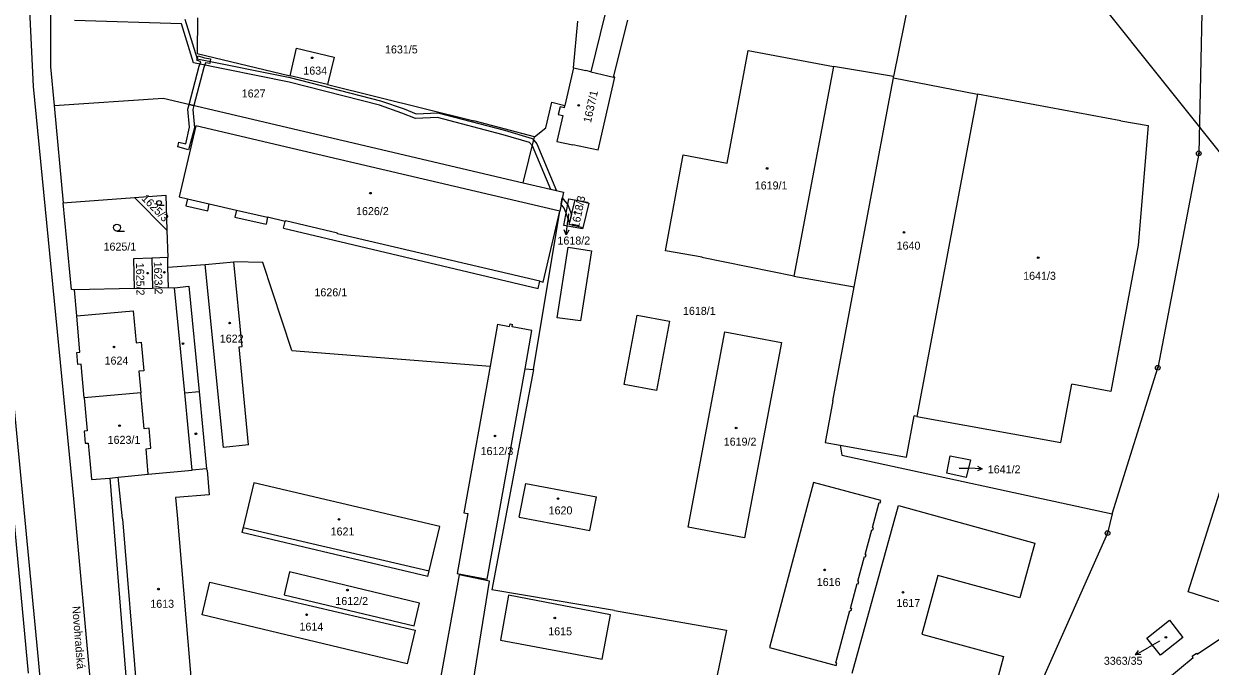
# Model space of a CAD drawing. Extents: x -755819 to -753140, y -1169796 to -1166000.
# Drawn here: x -755001.5 to -754749.4, y -1167617.5 to -1167481 of the extents above; entities that cross this region are included whole.
import ezdxf

# ---------------------------------------------------------------- set-up
doc = ezdxf.new("R2010")
doc.units = 0
for name, color, linetype in [('Vrstva 1', 7, 'Continuous'), ('Vrstva 12', 7, 'Continuous'), ('Vrstva 15', 7, 'Continuous'), ('Vrstva 16', 7, 'Continuous'), ('Vrstva 18', 7, 'Continuous'), ('Vrstva 19', 7, 'Continuous'), ('Vrstva 24', 7, 'Continuous'), ('Vrstva 25', 7, 'Continuous'), ('Vrstva 27', 7, 'Continuous'), ('Vrstva 4', 7, 'Continuous')]:
    doc.layers.add(name, color=color, linetype=linetype)

msp = doc.modelspace()

# ---------------------------------------------------------------- linework, layer by layer
at = {"layer": 'Vrstva 1'}
for p, q in [((-754806.81, -1167443.37), (-754816.67, -1167492.2)), ((-754750.66, -1167457.24), (-754751.83, -1167508.49)), ((-754999.42, -1167494.29), (-755000.21, -1167478.04)), ((-754995.8, -1167478.15), (-754995.78, -1167490.1)), ((-754964.55, -1167479.67), (-754964.68, -1167487.31)), ((-754884.67, -1167490.3), (-754883.75, -1167480.42)), ((-754944.88, -1167491.99), (-754943.51, -1167486.16)), ((-754943.51, -1167486.16), (-754935.55, -1167488.03)), ((-754852.05, -1167510.55), (-754847.57, -1167486.65)), ((-754847.57, -1167486.65), (-754829.43, -1167490.06)), ((-754964.68, -1167487.31), (-754944.88, -1167491.99)), ((-754935.55, -1167488.03), (-754936.92, -1167493.86)), ((-754995.78, -1167490.1), (-754995.01, -1167498.35)), ((-754936.92, -1167493.86), (-754944.88, -1167491.99)), ((-754884.67, -1167490.3), (-754886.49, -1167498.32)), ((-754884.67, -1167490.3), (-754882.03, -1167490.91)), ((-754881.02, -1167491.16), (-754882.03, -1167490.91)), ((-754881.02, -1167491.16), (-754876.15, -1167492.3)), ((-754875.87, -1167492.34), (-754876.15, -1167492.3)), ((-754829.43, -1167490.06), (-754837.85, -1167534.62)), ((-754816.67, -1167492.2), (-754829.43, -1167490.06)), ((-754816.72, -1167492.45), (-754816.67, -1167492.2)), ((-754990.88, -1167581.91), (-754999.42, -1167494.29)), ((-754936.92, -1167493.86), (-754905.88, -1167501.58)), ((-754879.47, -1167507.85), (-754875.87, -1167492.34)), ((-754816.72, -1167492.45), (-754798.87, -1167495.89)), ((-754995.01, -1167498.35), (-754971.89, -1167496.79)), ((-754971.89, -1167496.79), (-754895.41, -1167514.76)), ((-754798.87, -1167495.89), (-754799.78, -1167500.77)), ((-754768.39, -1167501.61), (-754798.87, -1167495.89)), ((-754995.01, -1167498.35), (-754993.09, -1167519.01)), ((-754890.55, -1167503.06), (-754889.27, -1167497.62)), ((-754889.27, -1167497.62), (-754886.49, -1167498.32)), ((-754887.54, -1167498.6), (-754887.92, -1167500.25)), ((-754886.6, -1167498.81), (-754887.54, -1167498.6)), ((-754886.6, -1167498.81), (-754886.49, -1167498.32)), ((-754892.94, -1167504.97), (-754905.88, -1167501.58)), ((-754886.97, -1167500.46), (-754888.22, -1167505.94)), ((-754887.92, -1167500.25), (-754886.97, -1167500.46)), ((-754799.78, -1167500.77), (-754811.71, -1167564.4)), ((-754768.39, -1167501.61), (-754762.54, -1167502.57)), ((-754964.92, -1167502.66), (-754968.46, -1167517.73)), ((-754942.36, -1167507.95), (-754964.92, -1167502.66)), ((-754892.94, -1167504.97), (-754890.55, -1167503.06)), ((-754762.54, -1167502.57), (-754764.73, -1167527.97)), ((-754895.41, -1167514.76), (-754892.94, -1167504.97)), ((-754888.22, -1167505.94), (-754884.82, -1167506.68)), ((-754879.47, -1167507.85), (-754884.82, -1167506.68)), ((-754887.58, -1167520.79), (-754942.36, -1167507.95)), ((-754865.15, -1167529.2), (-754861.38, -1167508.8)), ((-754861.38, -1167508.8), (-754852.05, -1167510.55)), ((-754751.83, -1167508.49), (-754760.52, -1167554.03)), ((-754895.41, -1167514.76), (-754886.84, -1167516.77)), ((-754977.97, -1167517.89), (-754971.3, -1167517.39)), ((-754971.3, -1167517.39), (-754971.08, -1167524.78)), ((-754886.84, -1167516.77), (-754887.58, -1167520.79)), ((-754993.09, -1167519.01), (-754992.28, -1167518.95)), ((-754991.37, -1167537.43), (-754993.09, -1167519.01)), ((-754992.28, -1167518.95), (-754977.97, -1167517.89)), ((-754977.97, -1167517.89), (-754971.08, -1167524.78)), ((-754968.46, -1167517.73), (-754966.69, -1167518.14)), ((-754966.69, -1167518.14), (-754967.03, -1167519.62)), ((-754967.03, -1167519.62), (-754962.41, -1167520.69)), ((-754962.41, -1167520.69), (-754962.07, -1167519.21)), ((-754962.07, -1167519.21), (-754956.31, -1167520.55)), ((-754886.72, -1167523.85), (-754885.65, -1167518.13)), ((-754885.65, -1167518.13), (-754881.68, -1167518.85)), ((-754885.61, -1167523.61), (-754884.36, -1167518.39)), ((-754884.36, -1167518.39), (-754881.71, -1167519.01)), ((-754881.44, -1167519.07), (-754882.7, -1167524.31)), ((-754881.68, -1167518.85), (-754881.71, -1167519.01)), ((-754881.71, -1167519.01), (-754881.44, -1167519.07)), ((-754956.31, -1167520.55), (-754956.65, -1167522.02)), ((-754956.65, -1167522.02), (-754950.02, -1167523.56)), ((-754949.68, -1167522.08), (-754950.02, -1167523.56)), ((-754945.93, -1167522.95), (-754949.68, -1167522.08)), ((-754893.17, -1167554.42), (-754887.58, -1167520.79)), ((-754891.16, -1167535.84), (-754887.58, -1167520.79)), ((-754971.08, -1167524.78), (-754970.91, -1167530.64)), ((-754946.28, -1167524.41), (-754945.93, -1167522.95)), ((-754946.28, -1167524.41), (-754892.19, -1167537.23)), ((-754882.75, -1167524.55), (-754886.72, -1167523.85)), ((-754882.7, -1167524.31), (-754885.61, -1167523.61)), ((-754882.7, -1167524.31), (-754882.75, -1167524.55)), ((-754857.37, -1167530.53), (-754865.15, -1167529.2)), ((-754764.73, -1167527.97), (-754770.51, -1167559.09)), ((-754974.31, -1167530.77), (-754978.16, -1167530.92)), ((-754978.16, -1167530.92), (-754978.01, -1167537.19)), ((-754970.91, -1167530.64), (-754974.31, -1167530.77)), ((-754974.31, -1167530.77), (-754974.13, -1167537.14)), ((-754970.85, -1167532.66), (-754970.91, -1167530.64)), ((-754970.85, -1167532.66), (-754962.97, -1167532.09)), ((-754962.97, -1167532.09), (-754956.84, -1167531.54)), ((-754959.06, -1167570.99), (-754962.97, -1167532.09)), ((-754950.73, -1167531.67), (-754956.84, -1167531.54)), ((-754955.08, -1167549.55), (-754956.84, -1167531.54)), ((-754944.51, -1167550.38), (-754950.73, -1167531.67)), ((-754857.4, -1167530.65), (-754857.37, -1167530.53)), ((-754837.85, -1167534.62), (-754857.4, -1167530.65)), ((-754970.73, -1167537.02), (-754970.85, -1167532.66)), ((-754837.85, -1167534.62), (-754825.06, -1167536.85)), ((-754990.72, -1167537.5), (-754991.37, -1167537.43)), ((-754978.01, -1167537.19), (-754990.72, -1167537.5)), ((-754990.25, -1167543.02), (-754990.72, -1167537.5)), ((-754978.01, -1167537.19), (-754974.13, -1167537.14)), ((-754974.13, -1167537.14), (-754970.73, -1167537.02)), ((-754970.73, -1167537.02), (-754969.48, -1167537.03)), ((-754969.48, -1167537.03), (-754966.44, -1167536.73)), ((-754966.44, -1167536.73), (-754964.25, -1167559.1)), ((-754892.19, -1167537.23), (-754891.82, -1167535.68)), ((-754891.82, -1167535.68), (-754891.16, -1167535.84)), ((-754829.6, -1167561.04), (-754825.06, -1167536.85)), ((-755000.51, -1167618.91), (-755007.65, -1167542.56)), ((-754990.25, -1167543.02), (-754978.26, -1167541.94)), ((-754978.26, -1167541.94), (-754977.61, -1167548.73)), ((-754989.55, -1167550.75), (-754990.25, -1167543.02)), ((-754900.84, -1167544.8), (-754902.42, -1167553.69)), ((-754900.84, -1167544.8), (-754898.25, -1167545.27)), ((-754898.25, -1167545.27), (-754898.16, -1167544.73)), ((-754898.16, -1167544.73), (-754897.62, -1167544.83)), ((-754897.71, -1167545.36), (-754897.62, -1167544.83)), ((-754893.51, -1167546.11), (-754897.71, -1167545.36)), ((-754894.98, -1167554.28), (-754893.51, -1167546.11)), ((-754860.34, -1167587.9), (-754852.5, -1167546.4)), ((-754852.5, -1167546.4), (-754840.51, -1167548.67)), ((-754977.61, -1167548.73), (-754976.54, -1167548.63)), ((-754976.54, -1167548.63), (-754975.98, -1167554.68)), ((-754955.74, -1167549.61), (-754955.08, -1167549.55)), ((-754953.75, -1167570.39), (-754955.74, -1167549.61)), ((-754840.51, -1167548.67), (-754848.35, -1167590.16)), ((-754990.25, -1167550.82), (-754989.55, -1167550.75)), ((-754990.02, -1167553.38), (-754990.25, -1167550.82)), ((-754944.51, -1167550.38), (-754902.42, -1167553.69)), ((-754998.37, -1167616.06), (-755004.25, -1167554.65)), ((-754989.31, -1167553.31), (-754990.02, -1167553.38)), ((-754988.66, -1167560.42), (-754989.31, -1167553.31)), ((-754975.98, -1167554.68), (-754977.05, -1167554.78)), ((-754977.05, -1167554.78), (-754976.63, -1167559.34)), ((-754902.42, -1167553.69), (-754907.97, -1167584.84)), ((-754903.01, -1167598.93), (-754894.98, -1167554.28)), ((-754893.17, -1167554.42), (-754902.07, -1167601.23)), ((-754894.98, -1167554.28), (-754893.17, -1167554.42)), ((-754770.25, -1167585.05), (-754760.52, -1167554.03)), ((-754781.11, -1167569.93), (-754778.8, -1167557.52)), ((-754770.51, -1167559.09), (-754778.8, -1167557.52)), ((-754976.63, -1167559.34), (-754988.66, -1167560.42)), ((-754964.25, -1167559.1), (-754962.65, -1167575.51)), ((-754988.66, -1167560.42), (-754988.02, -1167567.44)), ((-754829.6, -1167561.04), (-754831.24, -1167569.9)), ((-754813.92, -1167573.05), (-754812.32, -1167564.29)), ((-754811.71, -1167564.4), (-754812.32, -1167564.29)), ((-754811.71, -1167564.4), (-754781.11, -1167569.93)), ((-754988.02, -1167567.44), (-754988.68, -1167567.5)), ((-754988.68, -1167567.5), (-754988.44, -1167570.1)), ((-754988.44, -1167570.1), (-754987.79, -1167570.04)), ((-754987.79, -1167570.04), (-754987.17, -1167576.85)), ((-754953.75, -1167570.39), (-754959.06, -1167570.99)), ((-754831.24, -1167569.9), (-754827.99, -1167570.49)), ((-754827.99, -1167570.49), (-754827.63, -1167572.62)), ((-754827.99, -1167570.49), (-754813.92, -1167573.05)), ((-754827.63, -1167572.62), (-754770.25, -1167585.05)), ((-754805.38, -1167576.44), (-754804.61, -1167572.74)), ((-754804.61, -1167572.74), (-754800.32, -1167573.62)), ((-754962.65, -1167575.51), (-754965.68, -1167575.78)), ((-754962.54, -1167575.83), (-754962.65, -1167575.51)), ((-754800.32, -1167573.62), (-754801.21, -1167577.36)), ((-754987.17, -1167576.85), (-754987.08, -1167577.82)), ((-754987.08, -1167577.82), (-754983.22, -1167577.51)), ((-754983.22, -1167577.51), (-754981.43, -1167577.28)), ((-754983.22, -1167577.51), (-754979.23, -1167626.51)), ((-754981.43, -1167577.28), (-754975.06, -1167576.63)), ((-754980.53, -1167586.17), (-754981.43, -1167577.28)), ((-754975.06, -1167576.63), (-754965.68, -1167575.78)), ((-754962.54, -1167575.83), (-754962.11, -1167581.03)), ((-754801.21, -1167577.36), (-754805.38, -1167576.44)), ((-754952.64, -1167578.51), (-754954.9, -1167587.97)), ((-754913.12, -1167587.8), (-754952.64, -1167578.51)), ((-754896.2, -1167585.78), (-754894.81, -1167578.61)), ((-754894.81, -1167578.61), (-754879.81, -1167581.49)), ((-754833.68, -1167578.43), (-754843.01, -1167613.46)), ((-754819.38, -1167582.23), (-754833.68, -1167578.43)), ((-754754.06, -1167601.65), (-754747.37, -1167580.43)), ((-754981.75, -1167681.26), (-754990.88, -1167581.91)), ((-754962.11, -1167581.03), (-754969.22, -1167581.63)), ((-754969.22, -1167581.63), (-754968.9, -1167585.33)), ((-754881.2, -1167588.65), (-754879.81, -1167581.49)), ((-754821.15, -1167587.97), (-754819.71, -1167582.66)), ((-754819.71, -1167582.66), (-754819.51, -1167582.71)), ((-754819.51, -1167582.71), (-754819.38, -1167582.23)), ((-754968.9, -1167585.33), (-754965.4, -1167627.14)), ((-754907.11, -1167584.99), (-754909.43, -1167597.78)), ((-754907.97, -1167584.84), (-754907.11, -1167584.99)), ((-754825.44, -1167618.96), (-754815.65, -1167583.29)), ((-754815.65, -1167583.29), (-754786.62, -1167591.28)), ((-754770.25, -1167585.05), (-754771.2, -1167589.18)), ((-754980.53, -1167586.17), (-754977.05, -1167628.17)), ((-754954.9, -1167587.97), (-754955.18, -1167589.06)), ((-754915.34, -1167597.2), (-754913.12, -1167587.8)), ((-754896.2, -1167585.78), (-754881.2, -1167588.65)), ((-754848.35, -1167590.16), (-754860.34, -1167587.9)), ((-754820.96, -1167588.02), (-754821.15, -1167587.97)), ((-754821.09, -1167588.5), (-754820.96, -1167588.02)), ((-754915.62, -1167598.36), (-754955.18, -1167589.06)), ((-754822.7, -1167593.69), (-754821.28, -1167588.45)), ((-754821.28, -1167588.45), (-754821.09, -1167588.5)), ((-754771.2, -1167589.18), (-754785.59, -1167621.57)), ((-754786.62, -1167591.28), (-754789.84, -1167602.9)), ((-754824.25, -1167599.41), (-754822.83, -1167594.17)), ((-754822.83, -1167594.17), (-754822.64, -1167594.22)), ((-754822.51, -1167593.74), (-754822.7, -1167593.69)), ((-754822.64, -1167594.22), (-754822.51, -1167593.74)), ((-754945.04, -1167597.41), (-754946.18, -1167602.27)), ((-754917.38, -1167604.05), (-754945.04, -1167597.41)), ((-754915.62, -1167598.36), (-754915.34, -1167597.2)), ((-754909.43, -1167597.78), (-754903.01, -1167598.93)), ((-754807.25, -1167598.15), (-754810.66, -1167610.63)), ((-754789.84, -1167602.9), (-754807.25, -1167598.15)), ((-754963.56, -1167606.57), (-754961.98, -1167599.6)), ((-754961.98, -1167599.6), (-754918.35, -1167609.82)), ((-754825.81, -1167605.16), (-754824.38, -1167599.89)), ((-754824.38, -1167599.89), (-754824.19, -1167599.94)), ((-754824.06, -1167599.46), (-754824.25, -1167599.41)), ((-754824.19, -1167599.94), (-754824.06, -1167599.46)), ((-754946.18, -1167602.27), (-754918.51, -1167608.86)), ((-754876, -1167605.59), (-754902.07, -1167601.23)), ((-754898.5, -1167602.39), (-754900.21, -1167611.91)), ((-754876.82, -1167606.52), (-754898.5, -1167602.39)), ((-754745.46, -1167604.38), (-754754.06, -1167601.65)), ((-754918.51, -1167608.86), (-754917.38, -1167604.05)), ((-754876, -1167605.59), (-754852.2, -1167609.8)), ((-754828.95, -1167616.74), (-754825.94, -1167605.65)), ((-754825.94, -1167605.65), (-754825.75, -1167605.7)), ((-754825.62, -1167605.22), (-754825.81, -1167605.16)), ((-754825.62, -1167605.22), (-754825.75, -1167605.7)), ((-754920.06, -1167616.93), (-754963.56, -1167606.57)), ((-754878.62, -1167615.99), (-754876.82, -1167606.52)), ((-754762.85, -1167611.48), (-754758.07, -1167607.66)), ((-754758.07, -1167607.66), (-754755.21, -1167611.32)), ((-754918.35, -1167609.82), (-754920.06, -1167616.93)), ((-754852.2, -1167609.8), (-754855.21, -1167624.58)), ((-754810.66, -1167610.63), (-754793.29, -1167615.38)), ((-754752.15, -1167614.91), (-754745.91, -1167610.71)), ((-754900.21, -1167611.91), (-754878.62, -1167615.99)), ((-754759.98, -1167615.1), (-754762.85, -1167611.48)), ((-754755.21, -1167611.32), (-754759.98, -1167615.1)), ((-754843.01, -1167613.46), (-754828.89, -1167617.27)), ((-754793.29, -1167615.38), (-754796.46, -1167627)), ((-754758.85, -1167620.41), (-754753.01, -1167615.59)), ((-754753.19, -1167615.34), (-754752.33, -1167614.69)), ((-754753.01, -1167615.59), (-754753.19, -1167615.34)), ((-754752.33, -1167614.69), (-754752.15, -1167614.91)), ((-754993.88, -1167662.5), (-754998.37, -1167616.06)), ((-754828.76, -1167616.79), (-754828.95, -1167616.74)), ((-754828.89, -1167617.27), (-754828.76, -1167616.79))]:
    msp.add_line(p, q, dxfattribs=at)
at = {"layer": 'Vrstva 12'}
msp.add_line((-754695.47, -1167573.23), (-754825.56, -1167410.36), dxfattribs=at)
at = {"layer": 'Vrstva 16'}
for p, q in [((-754885.74, -1167521.37), (-754885.91, -1167522.8)), ((-754886.27, -1167525.78), (-754885.91, -1167522.8)), ((-754802.73, -1167575.35), (-754800.85, -1167575.4)), ((-754797.85, -1167575.49), (-754800.85, -1167575.4)), ((-754760.15, -1167612.12), (-754762.67, -1167613.57)), ((-754765.27, -1167615.07), (-754762.67, -1167613.57))]:
    msp.add_line(p, q, dxfattribs=at)
for points in [[(-754885.65, -1167524.84), (-754886.27, -1167525.78), (-754886.64, -1167524.73)], [(-754798.84, -1167574.96), (-754797.85, -1167575.49), (-754798.87, -1167575.96)], [(-754764.15, -1167615), (-754765.27, -1167615.07), (-754764.65, -1167614.14)]]:
    msp.add_lwpolyline(points, dxfattribs=at)
at = {"layer": 'Vrstva 24'}
for centre, radius in [((-754751.83, -1167508.49), 0.5), ((-754751.83, -1167508.49), 0.1), ((-754760.52, -1167554.03), 0.5), ((-754760.52, -1167554.03), 0.1), ((-754771.2, -1167589.18), 0.5), ((-754771.2, -1167589.18), 0.1)]:
    msp.add_circle(centre, radius, dxfattribs=at)
at = {"layer": 'Vrstva 25'}
for p, q in [((-754972.73, -1167519.53), (-754971.66, -1167519.53)), ((-754981.7, -1167525.02), (-754980.1, -1167525.02))]:
    msp.add_line(p, q, dxfattribs=at)
for centre, radius in [((-754940.21, -1167488.2), 0.175), ((-754883.58, -1167498.3), 0.175), ((-754843.54, -1167511.7), 0.175), ((-754927.82, -1167516.95), 0.175), ((-754972.73, -1167519.03), 0.503), ((-754884.36, -1167521.01), 0.175), ((-754981.7, -1167524.27), 0.75), ((-754814.45, -1167525.28), 0.175), ((-754785.93, -1167530.66), 0.175), ((-754975.18, -1167533.95), 0.175), ((-754971.61, -1167533.77), 0.175), ((-754957.75, -1167544.55), 0.175), ((-754982.33, -1167549.62), 0.175), ((-754967.65, -1167548.9), 0.175), ((-754981.14, -1167566.36), 0.175), ((-754964.92, -1167568.08), 0.175), ((-754850.12, -1167566.84), 0.175), ((-754901.35, -1167568.53), 0.175), ((-754887.98, -1167581.85), 0.175), ((-754934.51, -1167586.26), 0.175), ((-754831.3, -1167596.99), 0.175), ((-754972.88, -1167601.08), 0.175), ((-754932.72, -1167601.28), 0.175), ((-754814.67, -1167601.75), 0.175), ((-754941.39, -1167606.53), 0.175), ((-754888.65, -1167607.22), 0.175), ((-754758.81, -1167611.31), 0.175)]:
    msp.add_circle(centre, radius, dxfattribs=at)
at = {"layer": 'Vrstva 27'}
for p, q in [((-754967.98, -1167480.99), (-754990.68, -1167480.3)), ((-754965.42, -1167489.28), (-754967.98, -1167480.99)), ((-754967.24, -1167480.01), (-754964.64, -1167488.42)), ((-754945.11, -1167493.34), (-754965.42, -1167489.28)), ((-754964.73, -1167488.73), (-754964.42, -1167487.78)), ((-754963.84, -1167489.02), (-754964.73, -1167488.73)), ((-754964.64, -1167488.42), (-754944.89, -1167492.36)), ((-754964.42, -1167487.78), (-754963.06, -1167488.22)), ((-754964.2, -1167489.96), (-754963.84, -1167489.02)), ((-754962.86, -1167489.27), (-754963.24, -1167490.26)), ((-754963.06, -1167488.22), (-754961.79, -1167488.43)), ((-754961.95, -1167489.41), (-754962.86, -1167489.27)), ((-754961.79, -1167488.43), (-754961.95, -1167489.41)), ((-754966.33, -1167498.1), (-754964.2, -1167489.96)), ((-754963.24, -1167490.26), (-754965.35, -1167498.33)), ((-754925.94, -1167498.26), (-754945.11, -1167493.34)), ((-754944.89, -1167492.36), (-754925.66, -1167497.3)), ((-754925.66, -1167497.3), (-754920.64, -1167499.01)), ((-754966.6, -1167499.13), (-754966.33, -1167498.1)), ((-754966.26, -1167502.96), (-754966.6, -1167499.13)), ((-754966.33, -1167498.1), (-754965.35, -1167498.33)), ((-754965.35, -1167498.33), (-754966.33, -1167498.1)), ((-754965.35, -1167498.33), (-754965.58, -1167499.21)), ((-754965.58, -1167499.21), (-754965.24, -1167503.04)), ((-754921.14, -1167499.93), (-754925.94, -1167498.26)), ((-754920.64, -1167499.01), (-754918.09, -1167500.1)), ((-754918.09, -1167500.1), (-754913.51, -1167499.86)), ((-754913.51, -1167499.86), (-754899.34, -1167503.6)), ((-754918.27, -1167501.12), (-754921.14, -1167499.93)), ((-754913.61, -1167500.86), (-754918.27, -1167501.12)), ((-754899.6, -1167504.56), (-754913.61, -1167500.86)), ((-754967.08, -1167506.49), (-754966.26, -1167502.96)), ((-754965.24, -1167503.04), (-754966.48, -1167507.72)), ((-754894.02, -1167506.21), (-754899.6, -1167504.56)), ((-754899.34, -1167503.6), (-754893.46, -1167505.33)), ((-754968.77, -1167507.13), (-754968.51, -1167506.14)), ((-754966.48, -1167507.72), (-754968.77, -1167507.13)), ((-754968.51, -1167506.14), (-754967.08, -1167506.49)), ((-754893.42, -1167506.87), (-754894.02, -1167506.21)), ((-754893.46, -1167505.33), (-754893.13, -1167505.71)), ((-754889.47, -1167516.15), (-754893.42, -1167506.87)), ((-754893.13, -1167505.71), (-754892.44, -1167506.47)), ((-754892.44, -1167506.47), (-754888.26, -1167516.44)), ((-754888.26, -1167516.44), (-754889.47, -1167516.15)), ((-754887.3, -1167519.27), (-754887.06, -1167517.96)), ((-754886.63, -1167520.13), (-754887.3, -1167519.27)), ((-754887.06, -1167517.96), (-754885.9, -1167519.44)), ((-754885.9, -1167519.44), (-754885.1, -1167521.47)), ((-754886.23, -1167521.22), (-754886.63, -1167520.13)), ((-754885.51, -1167523.18), (-754886.23, -1167521.22)), ((-754885.1, -1167521.47), (-754885.51, -1167523.18))]:
    msp.add_line(p, q, dxfattribs=at)
at = {"layer": 'Vrstva 4'}
for p, q in [((-754878.03, -1167479.04), (-754881.02, -1167491.16)), ((-754876.15, -1167492.3), (-754873.16, -1167480.18)), ((-754817.56, -1167496.93), (-754816.72, -1167492.45)), ((-754825.06, -1167536.85), (-754817.56, -1167496.93)), ((-754966.69, -1167518.14), (-754962.07, -1167519.21)), ((-754956.31, -1167520.55), (-754949.68, -1167522.08)), ((-754945.91, -1167522.85), (-754945.93, -1167522.95)), ((-754934.81, -1167525.46), (-754945.91, -1167522.85)), ((-754934.84, -1167525.58), (-754934.81, -1167525.46)), ((-754891.82, -1167535.68), (-754934.84, -1167525.58)), ((-754888.12, -1167543.47), (-754885.82, -1167528.43)), ((-754885.82, -1167528.43), (-754880.87, -1167529.19)), ((-754880.87, -1167529.19), (-754883.16, -1167544.07)), ((-754967.29, -1167559.39), (-754969.48, -1167537.03)), ((-754883.16, -1167544.07), (-754888.12, -1167543.47)), ((-754873.95, -1167557.61), (-754871.17, -1167542.87)), ((-754871.17, -1167542.87), (-754864.29, -1167544.17)), ((-754864.29, -1167544.17), (-754867.07, -1167558.91)), ((-754867.07, -1167558.91), (-754873.95, -1167557.61)), ((-754975.92, -1167566.99), (-754976.63, -1167559.34)), ((-754967.29, -1167559.39), (-754964.25, -1167559.1)), ((-754965.68, -1167575.78), (-754967.29, -1167559.39)), ((-754974.83, -1167566.89), (-754975.92, -1167566.99)), ((-754974.47, -1167571.15), (-754974.83, -1167566.89)), ((-754975.52, -1167571.26), (-754974.47, -1167571.15)), ((-754975.06, -1167576.63), (-754975.52, -1167571.26)), ((-754954.9, -1167587.97), (-754915.34, -1167597.2)), ((-754908.95, -1167598.07), (-754916.57, -1167640.16)), ((-754902.51, -1167599.4), (-754908.95, -1167598.07)), ((-754909.39, -1167641.41), (-754902.51, -1167599.4))]:
    msp.add_line(p, q, dxfattribs=at)

# ---------------------------------------------------------------- texts
at = {"layer": 'Vrstva 15'}
msp.add_text('Novohradská', height=1.7, rotation=274.5041, dxfattribs=at).set_placement((-754991.21, -1167604.75))
at = {"layer": 'Vrstva 16'}
for s, p in [('1618/2', (-754888.09, -1167527.87)), ('1641/2', (-754796.65, -1167576.48)), ('3363/35', (-754771.99, -1167617.15))]:
    msp.add_text(s, height=1.7, dxfattribs=at).set_placement(p)
at = {"layer": 'Vrstva 18'}
for s, height, p in [('1631/5', 1.7, (-754924.74, -1167487.26)), ('1627', 1.7, (-754955.18, -1167496.62)), ('1618/2', 0.1, (-754885.95, -1167521.37)), ('1625/1', 1.7, (-754984.54, -1167529.16)), ('1626/1', 1.7, (-754939.73, -1167538.87)), ('1618/1', 1.7, (-754861.42, -1167542.81)), ('1641/2', 0.1, (-754802.94, -1167575.35))]:
    msp.add_text(s, height=height, dxfattribs=at).set_placement(p)
msp.add_text('1625/3', height=1.7, rotation=314.3246, dxfattribs=at).set_placement((-754976.59, -1167518.21))
at = {"layer": 'Vrstva 19'}
for s, height, p in [('1634', 1.7, (-754942.09, -1167491.76)), ('1619/1', 1.7, (-754846.17, -1167516.17)), ('1626/2', 1.7, (-754930.89, -1167521.62)), ('1640', 1.7, (-754816.03, -1167528.95)), ('1641/3', 1.7, (-754789.13, -1167535.36)), ('1622', 1.7, (-754959.84, -1167548.7)), ('1624', 1.7, (-754984.32, -1167553.37)), ('1623/1', 1.7, (-754983.67, -1167570.21)), ('1619/2', 1.7, (-754852.76, -1167570.59)), ('1612/3', 1.7, (-754904.42, -1167572.59)), ('1620', 1.7, (-754889.97, -1167585.2)), ('1621', 1.7, (-754936.29, -1167589.68)), ('1616', 1.7, (-754832.99, -1167600.41)), ('1612/2', 1.7, (-754935.29, -1167604.45)), ('1617', 1.7, (-754816.06, -1167604.87)), ('1613', 1.7, (-754974.61, -1167605.04)), ('1614', 1.7, (-754942.9, -1167609.9)), ('1615', 1.7, (-754890.05, -1167610.89)), ('3363/35', 0.1, (-754760.46, -1167612.12))]:
    msp.add_text(s, height=height, dxfattribs=at).set_placement(p)
for s, rotation, p in [('1637/1', 77.4066, (-754880.98, -1167502.12)), ('1618/3', 78.3806, (-754883.55, -1167524.52)), ('1625/2', 270.8944, (-754977.64, -1167531.76)), ('1623/2', 271.8112, (-754973.87, -1167531.53))]:
    msp.add_text(s, height=1.7, rotation=rotation, dxfattribs=at).set_placement(p)

doc.saveas('drawing.dxf')
